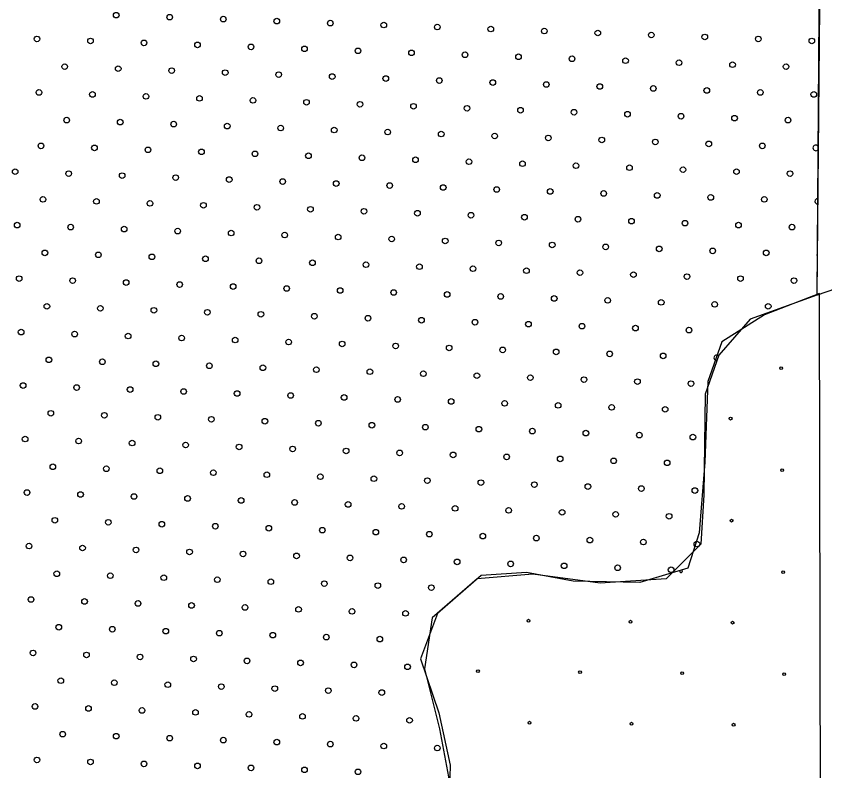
# Model space of a CAD drawing. Extents: x 1612280 to 1883141, y 560852 to 780851.
# Drawn here: x 1797272 to 1800319, y 648821 to 651666 of the extents above; entities that cross this region are included whole.
import ezdxf

# ---------------------------------------------------------------- set-up
doc = ezdxf.new("R2010")
doc.units = 0
for name, color, linetype in [('DESIGN - EROSION CONTROL - Devices', 7, 'Continuous'), ('DESIGN - SCRATCH - User 1', 7, 'Continuous'), ('DESIGN - TRAFFIC CONTROL PERMANENT - Pavement Marking Text', 7, 'Continuous')]:
    doc.layers.add(name, color=color, linetype=linetype)

msp = doc.modelspace()

# ---------------------------------------------------------------- linework, layer by layer
at = {"layer": 'DESIGN - EROSION CONTROL - Devices'}
for centre in [(1800154.6, 650339.3), (1800154.6, 650339.3), (1799964.1, 650148.9), (1799964.1, 650148.9), (1800158.3, 649954.7), (1800158.3, 649954.7), (1799967.9, 649764.3), (1799967.9, 649764.3), (1800162, 649570.2), (1800162, 649570.2), (1799202.5, 649387.2), (1799202.5, 649387.2), (1799587.1, 649383.5), (1799587.1, 649383.5), (1799971.6, 649379.8), (1799971.6, 649379.8), (1799012.1, 649196.8), (1799012.1, 649196.8), (1799396.7, 649193.1), (1799396.7, 649193.1), (1799781.2, 649189.4), (1799781.2, 649189.4), (1800165.8, 649185.6), (1800165.8, 649185.6), (1799206.2, 649002.7), (1799206.2, 649002.7), (1799590.8, 648999), (1799590.8, 648999), (1799975.4, 648995.2), (1799975.4, 648995.2)]:
    msp.add_circle(centre, 5.28, dxfattribs=at)
msp.add_arc((1799777.5, 649573.9), 5.28, 160.0294, 52.7739, dxfattribs=at)
at = {"layer": 'DESIGN - SCRATCH - User 1'}
for points in [[(1799419.3, 654550.5), (1799566.8, 654408), (1799729.6, 654173.7), (1799800.9, 653995.5), (1799912.8, 653975.2), (1800314.8, 654153.4), (1800305.9, 652381.8), (1800288.7, 650614.5)], [(1799419.3, 654550.5), (1799566.8, 654408), (1799729.6, 654173.7), (1799800.9, 653995.5), (1799912.8, 653975.2), (1800314.8, 654153.4), (1800305.9, 652381.8), (1800288.7, 650614.5)], [(1799419.3, 654550.5), (1799566.8, 654408), (1799729.6, 654173.7), (1799800.9, 653995.5), (1799912.8, 653975.2), (1800314.8, 654153.4), (1800305.9, 652381.8), (1800288.7, 650614.5)], [(1799419.3, 654550.5), (1799566.8, 654408), (1799729.6, 654173.7), (1799800.9, 653995.5), (1799912.8, 653975.2), (1800314.8, 654153.4), (1800305.9, 652381.8), (1800288.7, 650614.5)], [(1800289.8, 650615), (1800315.2, 654153.6), (1800398.1, 654101.1)], [(1800289.8, 650615), (1800315.2, 654153.6), (1800398.1, 654101.1)], [(1800541.4, 650701), (1800289.8, 650615)], [(1800541.4, 650701), (1800289.8, 650615)], [(1800288.7, 650614.5), (1800038.2, 650524.2), (1799919.4, 650388.4), (1799868.5, 650241.3), (1799862.9, 649862.2), (1799851.6, 649675.5), (1799721.5, 649545.3), (1799472.7, 649528.4), (1799218.3, 649562.3), (1799009, 649545.3), (1798839.4, 649398.2), (1798811.1, 649205.8), (1798867.7, 648979.5), (1798901.6, 648798.5), (1798895.9, 648628.7), (1798618.9, 648470.3), (1798319.2, 648238.3), (1798200.4, 648074.2), (1798206.1, 647864.9)], [(1800288.7, 650614.5), (1800038.2, 650524.2), (1799919.4, 650388.4), (1799868.5, 650241.3), (1799862.9, 649862.2), (1799851.6, 649675.5), (1799721.5, 649545.3), (1799472.7, 649528.4), (1799218.3, 649562.3), (1799009, 649545.3), (1798839.4, 649398.2), (1798811.1, 649205.8), (1798867.7, 648979.5), (1798901.6, 648798.5), (1798895.9, 648628.7), (1798618.9, 648470.3), (1798319.2, 648238.3), (1798200.4, 648074.2), (1798206.1, 647864.9)], [(1800288.7, 650614.5), (1800038.2, 650524.2), (1799919.4, 650388.4), (1799868.5, 650241.3), (1799862.9, 649862.2), (1799851.6, 649675.5), (1799721.5, 649545.3), (1799472.7, 649528.4), (1799218.3, 649562.3), (1799009, 649545.3), (1798839.4, 649398.2), (1798811.1, 649205.8), (1798867.7, 648979.5), (1798901.6, 648798.5), (1798895.9, 648628.7), (1798618.9, 648470.3), (1798319.2, 648238.3), (1798200.4, 648074.2), (1798206.1, 647864.9)], [(1800288.7, 650614.5), (1800038.2, 650524.2), (1799919.4, 650388.4), (1799868.5, 650241.3), (1799862.9, 649862.2), (1799851.6, 649675.5), (1799721.5, 649545.3), (1799472.7, 649528.4), (1799218.3, 649562.3), (1799009, 649545.3), (1798839.4, 649398.2), (1798811.1, 649205.8), (1798867.7, 648979.5), (1798901.6, 648798.5), (1798895.9, 648628.7), (1798618.9, 648470.3), (1798319.2, 648238.3), (1798200.4, 648074.2), (1798206.1, 647864.9)], [(1800299.3, 650620.3), (1800091.3, 650540.3), (1799931.3, 650438.8), (1799878, 650289.4), (1799867.3, 649985.1), (1799846, 649718.2), (1799803.3, 649584.8), (1799622, 649531.4), (1799371.3, 649536.7), (1799195.3, 649568.8), (1799024.6, 649558.1), (1798859.3, 649414)], [(1800299.3, 650620.3), (1800091.3, 650540.3), (1799931.3, 650438.8), (1799878, 650289.4), (1799867.3, 649985.1), (1799846, 649718.2), (1799803.3, 649584.8), (1799622, 649531.4), (1799371.3, 649536.7), (1799195.3, 649568.8), (1799024.6, 649558.1), (1798859.3, 649414)], [(1800304.7, 647364.3), (1800299.3, 650620.3)], [(1800304.7, 647364.3), (1800299.3, 650620.3)], [(1798859.3, 649414), (1798795.3, 649243.2), (1798864.6, 649040.3), (1798907.3, 648842.8), (1798902, 648661.3), (1798848.6, 648586.6), (1798651.3, 648485.2), (1798464.6, 648346.4), (1798310, 648234.3), (1798219.3, 648111.6), (1798203.3, 647946.1), (1798230, 647732.6), (1798358, 647652.5), (1798704.6, 647636.5), (1799126, 647641.8), (1799350, 647615.1), (1799515.3, 647524.4), (1799691.3, 647449.7), (1799931.3, 647401.6), (1800304.7, 647364.3)], [(1798859.3, 649414), (1798795.3, 649243.2), (1798864.6, 649040.3), (1798907.3, 648842.8), (1798902, 648661.3), (1798848.6, 648586.6), (1798651.3, 648485.2), (1798464.6, 648346.4), (1798310, 648234.3), (1798219.3, 648111.6), (1798203.3, 647946.1), (1798230, 647732.6), (1798358, 647652.5), (1798704.6, 647636.5), (1799126, 647641.8), (1799350, 647615.1), (1799515.3, 647524.4), (1799691.3, 647449.7), (1799931.3, 647401.6), (1800304.7, 647364.3)]]:
    msp.add_lwpolyline(points, dxfattribs=at)
at = {"layer": 'DESIGN - TRAFFIC CONTROL PERMANENT - Pavement Marking Text'}
for centre in [(1797649.1, 651669.9), (1797649.1, 651669.9), (1797850.7, 651662.4), (1797850.7, 651662.4), (1798052.4, 651655), (1798052.4, 651655), (1798254, 651647.5), (1798254, 651647.5), (1798455.6, 651640), (1798455.6, 651640), (1798657.2, 651632.6), (1798657.2, 651632.6), (1798858.8, 651625.1), (1798858.8, 651625.1), (1799060.4, 651617.6), (1799060.4, 651617.6), (1799262, 651610.2), (1799262, 651610.2), (1799463.6, 651602.7), (1799463.6, 651602.7), (1797350.5, 651580.3), (1797350.5, 651580.3), (1797552.1, 651572.8), (1797552.1, 651572.8), (1799665.2, 651595.2), (1799665.2, 651595.2), (1799866.8, 651587.8), (1799866.8, 651587.8), (1800068.5, 651580.3), (1800068.5, 651580.3), (1800270.1, 651572.8), (1800270.1, 651572.8), (1797753.7, 651565.4), (1797753.7, 651565.4), (1797955.3, 651557.9), (1797955.3, 651557.9), (1798156.9, 651550.4), (1798156.9, 651550.4), (1798358.5, 651543), (1798358.5, 651543), (1798560.1, 651535.5), (1798560.1, 651535.5), (1798761.7, 651528), (1798761.7, 651528), (1798963.3, 651520.6), (1798963.3, 651520.6), (1799164.9, 651513.1), (1799164.9, 651513.1), (1799366.6, 651505.6), (1799366.6, 651505.6), (1799568.2, 651498.2), (1799568.2, 651498.2), (1799769.8, 651490.7), (1799769.8, 651490.7), (1799971.4, 651483.2), (1799971.4, 651483.2), (1797455, 651475.8), (1797455, 651475.8), (1797656.6, 651468.3), (1797656.6, 651468.3), (1797858.2, 651460.8), (1797858.2, 651460.8), (1798059.8, 651453.4), (1798059.8, 651453.4), (1800173, 651475.8), (1800173, 651475.8), (1798261.4, 651445.9), (1798261.4, 651445.9), (1798463, 651438.4), (1798463, 651438.4), (1798664.7, 651431), (1798664.7, 651431), (1798866.3, 651423.5), (1798866.3, 651423.5), (1799067.9, 651416), (1799067.9, 651416), (1799269.5, 651408.6), (1799269.5, 651408.6), (1799471.1, 651401.1), (1799471.1, 651401.1), (1799672.7, 651393.6), (1799672.7, 651393.6), (1797357.9, 651378.7), (1797357.9, 651378.7), (1797559.5, 651371.2), (1797559.5, 651371.2), (1797761.1, 651363.8), (1797761.1, 651363.8), (1799874.3, 651386.2), (1799874.3, 651386.2), (1800075.9, 651378.7), (1800075.9, 651378.7), (1800277.5, 651371.2), (1800277.5, 651371.2), (1797962.8, 651356.3), (1797962.8, 651356.3), (1798164.4, 651348.8), (1798164.4, 651348.8), (1798366, 651341.4), (1798366, 651341.4), (1798567.6, 651333.9), (1798567.6, 651333.9), (1798769.2, 651326.4), (1798769.2, 651326.4), (1798970.8, 651319), (1798970.8, 651319), (1799172.4, 651311.5), (1799172.4, 651311.5), (1799374, 651304), (1799374, 651304), (1797462.5, 651274.2), (1797462.5, 651274.2), (1799575.6, 651296.6), (1799575.6, 651296.6), (1799777.2, 651289.1), (1799777.2, 651289.1), (1799978.9, 651281.6), (1799978.9, 651281.6), (1800180.5, 651274.2), (1800180.5, 651274.2), (1797664.1, 651266.7), (1797664.1, 651266.7), (1797865.7, 651259.2), (1797865.7, 651259.2), (1798067.3, 651251.8), (1798067.3, 651251.8), (1798268.9, 651244.3), (1798268.9, 651244.3), (1798470.5, 651236.8), (1798470.5, 651236.8), (1798672.1, 651229.4), (1798672.1, 651229.4), (1798873.7, 651221.9), (1798873.7, 651221.9), (1799075.3, 651214.4), (1799075.3, 651214.4), (1799277, 651207), (1799277, 651207), (1797365.4, 651177.1), (1797365.4, 651177.1), (1799478.6, 651199.5), (1799478.6, 651199.5), (1799680.2, 651192), (1799680.2, 651192), (1799881.8, 651184.6), (1799881.8, 651184.6), (1800083.4, 651177.1), (1800083.4, 651177.1), (1797567, 651169.6), (1797567, 651169.6), (1797768.6, 651162.2), (1797768.6, 651162.2), (1797970.2, 651154.7), (1797970.2, 651154.7), (1798171.8, 651147.2), (1798171.8, 651147.2), (1798373.4, 651139.8), (1798373.4, 651139.8), (1798575, 651132.3), (1798575, 651132.3), (1798776.7, 651124.8), (1798776.7, 651124.8), (1798978.3, 651117.4), (1798978.3, 651117.4), (1799179.9, 651109.9), (1799179.9, 651109.9), (1799381.5, 651102.4), (1799381.5, 651102.4), (1799583.1, 651094.9), (1799583.1, 651094.9), (1799784.7, 651087.5), (1799784.7, 651087.5), (1797268.3, 651080), (1797268.3, 651080), (1797469.9, 651072.5), (1797469.9, 651072.5), (1797671.5, 651065.1), (1797671.5, 651065.1), (1797873.1, 651057.6), (1797873.1, 651057.6), (1799986.3, 651080), (1799986.3, 651080), (1800187.9, 651072.5), (1800187.9, 651072.5), (1798074.8, 651050.1), (1798074.8, 651050.1), (1798276.4, 651042.7), (1798276.4, 651042.7), (1798478, 651035.2), (1798478, 651035.2), (1798679.6, 651027.7), (1798679.6, 651027.7), (1798881.2, 651020.3), (1798881.2, 651020.3), (1799082.8, 651012.8), (1799082.8, 651012.8), (1799284.4, 651005.3), (1799284.4, 651005.3), (1799486, 650997.9), (1799486, 650997.9), (1797372.9, 650975.5), (1797372.9, 650975.5), (1797574.5, 650968), (1797574.5, 650968), (1799687.6, 650990.4), (1799687.6, 650990.4), (1799889.3, 650982.9), (1799889.3, 650982.9), (1800090.9, 650975.5), (1800090.9, 650975.5), (1797776.1, 650960.5), (1797776.1, 650960.5), (1797977.7, 650953.1), (1797977.7, 650953.1), (1798179.3, 650945.6), (1798179.3, 650945.6), (1798380.9, 650938.1), (1798380.9, 650938.1), (1798582.5, 650930.7), (1798582.5, 650930.7), (1798784.1, 650923.2), (1798784.1, 650923.2), (1798985.7, 650915.7), (1798985.7, 650915.7), (1799187.3, 650908.3), (1799187.3, 650908.3), (1797275.8, 650878.4), (1797275.8, 650878.4), (1797477.4, 650870.9), (1797477.4, 650870.9), (1799389, 650900.8), (1799389, 650900.8), (1799590.6, 650893.3), (1799590.6, 650893.3), (1799792.2, 650885.9), (1799792.2, 650885.9), (1799993.8, 650878.4), (1799993.8, 650878.4), (1800195.4, 650870.9), (1800195.4, 650870.9), (1797679, 650863.5), (1797679, 650863.5), (1797880.6, 650856), (1797880.6, 650856), (1798082.2, 650848.5), (1798082.2, 650848.5), (1798283.8, 650841.1), (1798283.8, 650841.1), (1798485.4, 650833.6), (1798485.4, 650833.6), (1798687.1, 650826.1), (1798687.1, 650826.1), (1798888.7, 650818.7), (1798888.7, 650818.7), (1799090.3, 650811.2), (1799090.3, 650811.2), (1799291.9, 650803.7), (1799291.9, 650803.7), (1799493.5, 650796.3), (1799493.5, 650796.3), (1799695.1, 650788.8), (1799695.1, 650788.8), (1799896.7, 650781.3), (1799896.7, 650781.3), (1797380.3, 650773.9), (1797380.3, 650773.9), (1797581.9, 650766.4), (1797581.9, 650766.4), (1797783.5, 650758.9), (1797783.5, 650758.9), (1797985.2, 650751.5), (1797985.2, 650751.5), (1800098.3, 650773.9), (1800098.3, 650773.9), (1798186.8, 650744), (1798186.8, 650744), (1798388.4, 650736.5), (1798388.4, 650736.5), (1798590, 650729.1), (1798590, 650729.1), (1798791.6, 650721.6), (1798791.6, 650721.6), (1798993.2, 650714.1), (1798993.2, 650714.1), (1799194.8, 650706.7), (1799194.8, 650706.7), (1799396.4, 650699.2), (1799396.4, 650699.2), (1799598, 650691.7), (1799598, 650691.7), (1797283.3, 650676.8), (1797283.3, 650676.8), (1797484.9, 650669.3), (1797484.9, 650669.3), (1797686.5, 650661.9), (1797686.5, 650661.9), (1799799.6, 650684.3), (1799799.6, 650684.3), (1800001.3, 650676.8), (1800001.3, 650676.8), (1800202.9, 650669.3), (1800202.9, 650669.3), (1797888.1, 650654.4), (1797888.1, 650654.4), (1798089.7, 650646.9), (1798089.7, 650646.9), (1798291.3, 650639.5), (1798291.3, 650639.5), (1798492.9, 650632), (1798492.9, 650632), (1798694.5, 650624.5), (1798694.5, 650624.5), (1798896.1, 650617.1), (1798896.1, 650617.1), (1799097.7, 650609.6), (1799097.7, 650609.6), (1799299.4, 650602.1), (1799299.4, 650602.1), (1797387.8, 650572.3), (1797387.8, 650572.3), (1799501, 650594.7), (1799501, 650594.7), (1799702.6, 650587.2), (1799702.6, 650587.2), (1799904.2, 650579.7), (1799904.2, 650579.7), (1800105.8, 650572.3), (1800105.8, 650572.3), (1797589.4, 650564.8), (1797589.4, 650564.8), (1797791, 650557.3), (1797791, 650557.3), (1797992.6, 650549.9), (1797992.6, 650549.9), (1798194.2, 650542.4), (1798194.2, 650542.4), (1798395.8, 650534.9), (1798395.8, 650534.9), (1798597.5, 650527.5), (1798597.5, 650527.5), (1798799.1, 650520), (1798799.1, 650520), (1799000.7, 650512.5), (1799000.7, 650512.5), (1797290.7, 650475.2), (1797290.7, 650475.2), (1799202.3, 650505.1), (1799202.3, 650505.1), (1799403.9, 650497.6), (1799403.9, 650497.6), (1799605.5, 650490.1), (1799605.5, 650490.1), (1799807.1, 650482.7), (1799807.1, 650482.7), (1797492.3, 650467.7), (1797492.3, 650467.7), (1797693.9, 650460.2), (1797693.9, 650460.2), (1797895.5, 650452.8), (1797895.5, 650452.8), (1798097.2, 650445.3), (1798097.2, 650445.3), (1798298.8, 650437.8), (1798298.8, 650437.8), (1798500.4, 650430.4), (1798500.4, 650430.4), (1798702, 650422.9), (1798702, 650422.9), (1798903.6, 650415.4), (1798903.6, 650415.4), (1799105.2, 650408), (1799105.2, 650408), (1799306.8, 650400.5), (1799306.8, 650400.5), (1799508.4, 650393), (1799508.4, 650393), (1799710, 650385.6), (1799710, 650385.6), (1797395.3, 650370.6), (1797395.3, 650370.6), (1797596.9, 650363.2), (1797596.9, 650363.2), (1797798.5, 650355.7), (1797798.5, 650355.7), (1798000.1, 650348.2), (1798000.1, 650348.2), (1798201.7, 650340.8), (1798201.7, 650340.8), (1798403.3, 650333.3), (1798403.3, 650333.3), (1798604.9, 650325.8), (1798604.9, 650325.8), (1798806.5, 650318.4), (1798806.5, 650318.4), (1799008.1, 650310.9), (1799008.1, 650310.9), (1799209.7, 650303.4), (1799209.7, 650303.4), (1799411.4, 650296), (1799411.4, 650296), (1797298.2, 650273.6), (1797298.2, 650273.6), (1797499.8, 650266.1), (1797499.8, 650266.1), (1799613, 650288.5), (1799613, 650288.5), (1799814.6, 650281), (1799814.6, 650281), (1797701.4, 650258.6), (1797701.4, 650258.6), (1797903, 650251.2), (1797903, 650251.2), (1798104.6, 650243.7), (1798104.6, 650243.7), (1798306.2, 650236.2), (1798306.2, 650236.2), (1798507.8, 650228.8), (1798507.8, 650228.8), (1798709.5, 650221.3), (1798709.5, 650221.3), (1798911.1, 650213.8), (1798911.1, 650213.8), (1799112.7, 650206.4), (1799112.7, 650206.4), (1799314.3, 650198.9), (1799314.3, 650198.9), (1799515.9, 650191.4), (1799515.9, 650191.4), (1799717.5, 650184), (1799717.5, 650184), (1797402.7, 650169), (1797402.7, 650169), (1797604.3, 650161.6), (1797604.3, 650161.6), (1797805.9, 650154.1), (1797805.9, 650154.1), (1798007.6, 650146.6), (1798007.6, 650146.6), (1798209.2, 650139.2), (1798209.2, 650139.2), (1798410.8, 650131.7), (1798410.8, 650131.7), (1798612.4, 650124.2), (1798612.4, 650124.2), (1798814, 650116.8), (1798814, 650116.8), (1799015.6, 650109.3), (1799015.6, 650109.3), (1799217.2, 650101.8), (1799217.2, 650101.8), (1799418.8, 650094.4), (1799418.8, 650094.4), (1799620.4, 650086.9), (1799620.4, 650086.9), (1799822, 650079.4), (1799822, 650079.4), (1797305.7, 650072), (1797305.7, 650072), (1797507.3, 650064.5), (1797507.3, 650064.5), (1797708.9, 650057), (1797708.9, 650057), (1797910.5, 650049.6), (1797910.5, 650049.6), (1798112.1, 650042.1), (1798112.1, 650042.1), (1798313.7, 650034.6), (1798313.7, 650034.6), (1798515.3, 650027.2), (1798515.3, 650027.2), (1798716.9, 650019.7), (1798716.9, 650019.7), (1798918.5, 650012.2), (1798918.5, 650012.2), (1799120.1, 650004.8), (1799120.1, 650004.8), (1799321.8, 649997.3), (1799321.8, 649997.3), (1799523.4, 649989.8), (1799523.4, 649989.8), (1797410.2, 649967.4), (1797410.2, 649967.4), (1797611.8, 649960), (1797611.8, 649960), (1799725, 649982.4), (1799725, 649982.4), (1797813.4, 649952.5), (1797813.4, 649952.5), (1798015, 649945), (1798015, 649945), (1798216.6, 649937.6), (1798216.6, 649937.6), (1798418.2, 649930.1), (1798418.2, 649930.1), (1798619.9, 649922.6), (1798619.9, 649922.6), (1798821.5, 649915.2), (1798821.5, 649915.2), (1799023.1, 649907.7), (1799023.1, 649907.7), (1799224.7, 649900.2), (1799224.7, 649900.2), (1797313.1, 649870.4), (1797313.1, 649870.4), (1799426.3, 649892.8), (1799426.3, 649892.8), (1799627.9, 649885.3), (1799627.9, 649885.3), (1799829.5, 649877.8), (1799829.5, 649877.8), (1797514.7, 649862.9), (1797514.7, 649862.9), (1797716.3, 649855.4), (1797716.3, 649855.4), (1797917.9, 649848), (1797917.9, 649848), (1798119.6, 649840.5), (1798119.6, 649840.5), (1798321.2, 649833), (1798321.2, 649833), (1798522.8, 649825.6), (1798522.8, 649825.6), (1798724.4, 649818.1), (1798724.4, 649818.1), (1798926, 649810.6), (1798926, 649810.6), (1799127.6, 649803.1), (1799127.6, 649803.1), (1799329.2, 649795.7), (1799329.2, 649795.7), (1799530.8, 649788.2), (1799530.8, 649788.2), (1799732.4, 649780.7), (1799732.4, 649780.7), (1797417.7, 649765.8), (1797417.7, 649765.8), (1797619.3, 649758.3), (1797619.3, 649758.3), (1797820.9, 649750.9), (1797820.9, 649750.9), (1798022.5, 649743.4), (1798022.5, 649743.4), (1798224.1, 649735.9), (1798224.1, 649735.9), (1798425.7, 649728.5), (1798425.7, 649728.5), (1798627.3, 649721), (1798627.3, 649721), (1798828.9, 649713.5), (1798828.9, 649713.5), (1799030.5, 649706.1), (1799030.5, 649706.1), (1799232.2, 649698.6), (1799232.2, 649698.6), (1799433.8, 649691.1), (1799433.8, 649691.1), (1799635.4, 649683.7), (1799635.4, 649683.7), (1797320.6, 649668.7), (1797320.6, 649668.7), (1797522.2, 649661.3), (1797522.2, 649661.3), (1797723.8, 649653.8), (1797723.8, 649653.8), (1799837, 649676.2), (1799837, 649676.2), (1797925.4, 649646.3), (1797925.4, 649646.3), (1798127, 649638.9), (1798127, 649638.9), (1798328.6, 649631.4), (1798328.6, 649631.4), (1798530.2, 649623.9), (1798530.2, 649623.9), (1798731.9, 649616.5), (1798731.9, 649616.5), (1798933.5, 649609), (1798933.5, 649609), (1799135.1, 649601.5), (1799135.1, 649601.5), (1799336.7, 649594.1), (1799336.7, 649594.1), (1797425.1, 649564.2), (1797425.1, 649564.2), (1799538.3, 649586.6), (1799538.3, 649586.6), (1799739.9, 649579.1), (1799739.9, 649579.1), (1797626.7, 649556.7), (1797626.7, 649556.7), (1797828.3, 649549.3), (1797828.3, 649549.3), (1798030, 649541.8), (1798030, 649541.8), (1798231.6, 649534.3), (1798231.6, 649534.3), (1798433.2, 649526.9), (1798433.2, 649526.9), (1798634.8, 649519.4), (1798634.8, 649519.4), (1798836.4, 649511.9), (1798836.4, 649511.9), (1797328.1, 649467.1), (1797328.1, 649467.1), (1797529.7, 649459.7), (1797529.7, 649459.7), (1797731.3, 649452.2), (1797731.3, 649452.2), (1797932.9, 649444.7), (1797932.9, 649444.7), (1798134.5, 649437.3), (1798134.5, 649437.3), (1798336.1, 649429.8), (1798336.1, 649429.8), (1798537.7, 649422.3), (1798537.7, 649422.3), (1798739.3, 649414.9), (1798739.3, 649414.9), (1797432.6, 649362.6), (1797432.6, 649362.6), (1797634.2, 649355.1), (1797634.2, 649355.1), (1797835.8, 649347.7), (1797835.8, 649347.7), (1798037.4, 649340.2), (1798037.4, 649340.2), (1798239, 649332.7), (1798239, 649332.7), (1798440.6, 649325.3), (1798440.6, 649325.3), (1798642.3, 649317.8), (1798642.3, 649317.8), (1797335.5, 649265.5), (1797335.5, 649265.5), (1797537.1, 649258.1), (1797537.1, 649258.1), (1797738.7, 649250.6), (1797738.7, 649250.6), (1797940.4, 649243.1), (1797940.4, 649243.1), (1798142, 649235.7), (1798142, 649235.7), (1798343.6, 649228.2), (1798343.6, 649228.2), (1798545.2, 649220.7), (1798545.2, 649220.7), (1798746.8, 649213.3), (1798746.8, 649213.3), (1797440.1, 649161), (1797440.1, 649161), (1797641.7, 649153.5), (1797641.7, 649153.5), (1797843.3, 649146), (1797843.3, 649146), (1798044.9, 649138.6), (1798044.9, 649138.6), (1798246.5, 649131.1), (1798246.5, 649131.1), (1798448.1, 649123.6), (1798448.1, 649123.6), (1798649.7, 649116.2), (1798649.7, 649116.2), (1797343, 649063.9), (1797343, 649063.9), (1797544.6, 649056.4), (1797544.6, 649056.4), (1797746.2, 649049), (1797746.2, 649049), (1797947.8, 649041.5), (1797947.8, 649041.5), (1798149.4, 649034), (1798149.4, 649034), (1798351, 649026.6), (1798351, 649026.6), (1798552.6, 649019.1), (1798552.6, 649019.1), (1798754.3, 649011.6), (1798754.3, 649011.6), (1797447.5, 648959.4), (1797447.5, 648959.4), (1797649.1, 648951.9), (1797649.1, 648951.9), (1797850.7, 648944.4), (1797850.7, 648944.4), (1798052.4, 648937), (1798052.4, 648937), (1798254, 648929.5), (1798254, 648929.5), (1798455.6, 648922), (1798455.6, 648922), (1798657.2, 648914.6), (1798657.2, 648914.6), (1798858.8, 648907.1), (1798858.8, 648907.1), (1797350.5, 648862.3), (1797350.5, 648862.3), (1797552.1, 648854.8), (1797552.1, 648854.8), (1797753.7, 648847.4), (1797753.7, 648847.4), (1797955.3, 648839.9), (1797955.3, 648839.9), (1798156.9, 648832.4), (1798156.9, 648832.4), (1798358.5, 648825), (1798358.5, 648825), (1798560.1, 648817.5), (1798560.1, 648817.5)]:
    msp.add_circle(centre, 10.6, dxfattribs=at)
for centre, start, end in [((1800285, 651169.6), 30.048, 328.8357), ((1800292.5, 650968), 91.2964, 267.5873), ((1800299.9, 650766.4), 157.1725, 201.7112), ((1800008.7, 650475.2), 122.0075, 155.6597), ((1799911.7, 650378.1), 48.8059, 273.0296)]:
    msp.add_arc(centre, 10.6, start, end, dxfattribs=at)

doc.saveas('drawing.dxf')
